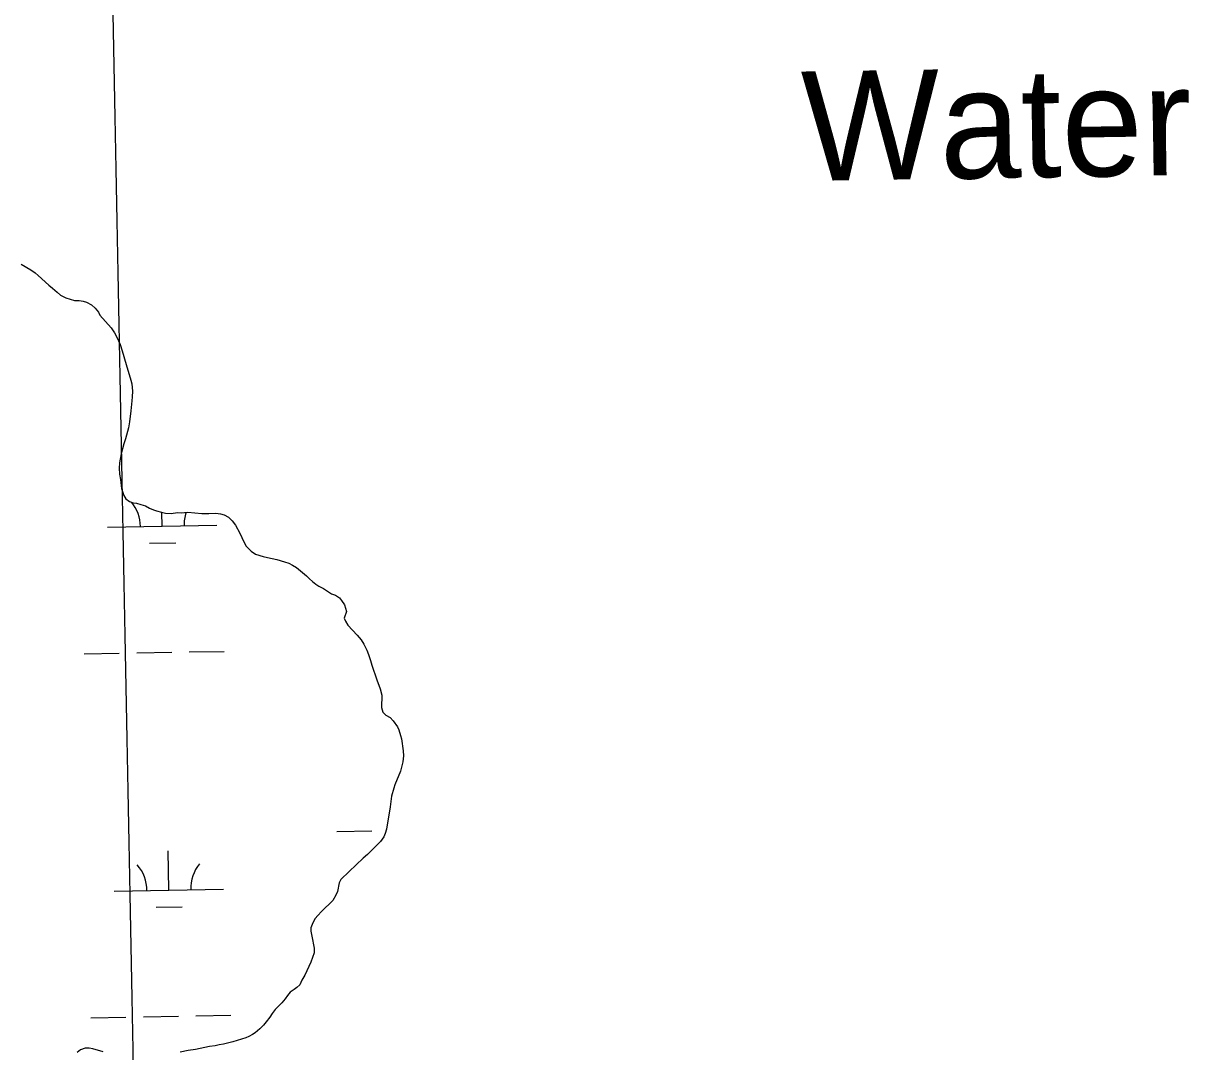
# Model space of a CAD drawing. Extents: x 3957609 to 3995875, y 234277 to 260273.
# Drawn here: x 3982944 to 3984009, y 245780 to 246720 of the extents above; entities that cross this region are included whole.
import ezdxf

# ---------------------------------------------------------------- set-up
doc = ezdxf.new("R2010")
doc.units = 0
for name, color, linetype in [('V-GRID-MAJR', 7, 'Continuous'), ('V-RIVR-IDEN', 7, 'Continuous'), ('V-TOPO-SHOR', 7, 'Continuous'), ('V-WETL-SWMP', 7, 'Continuous')]:
    doc.layers.add(name, color=color, linetype=linetype)

msp = doc.modelspace()

# ---------------------------------------------------------------- linework, layer by layer
at = {"layer": 'V-GRID-MAJR'}
msp.add_spline([(3983152.998, 240103.582), (3983094.879, 243130.385), (3982978.522, 249190.173), (3982862.165, 255249.95), (3982803.928, 258282.928)], degree=3, dxfattribs=at)
at = {"layer": 'V-TOPO-SHOR'}
for points in [[(3982941.61, 246499.597), (3982950.506, 246494.254), (3982954.53, 246491.477), (3982957.281, 246489.236), (3982966.907, 246480.278), (3982970.292, 246477.503), (3982974.419, 246473.772), (3982977.593, 246471.316), (3982982.465, 246468.642), (3982990.42, 246466.274), (3982994.665, 246466.362), (3982998.38, 246465.711), (3983001.454, 246464.849), (3983005.798, 246462.282), (3983009.394, 246459.296), (3983012.247, 246455.78), (3983013.402, 246452.802), (3983023.761, 246441.295), (3983026.927, 246436.715), (3983029.141, 246432.779), (3983031.982, 246426.184), (3983034.081, 246420.444), (3983037.638, 246407.689), (3983041.935, 246393.55), (3983042.771, 246390.041), (3983043.381, 246383.35), (3983043.145, 246378.149), (3983042.707, 246374.54), (3983042.031, 246365.412), (3983040.612, 246355.334), (3983039.633, 246349.817), (3983037.044, 246339.74), (3983035.539, 246335.392), (3983033.061, 246326.273), (3983032.084, 246321.392), (3983031.648, 246317.997), (3983031.31, 246313.221), (3983031.605, 246307.593), (3983032.541, 246302.704), (3983033.356, 246294.42), (3983035.56, 246288.147), (3983037.458, 246285.061), (3983040.739, 246282.605), (3983043.922, 246281.53), (3983046.998, 246280.987), (3983051.028, 246280.015), (3983055.161, 246278.511), (3983058.976, 246276.584), (3983062.474, 246275.085), (3983065.444, 246274.012), (3983069.79, 246272.72), (3983073.716, 246271.853), (3983078.705, 246271.515), (3983084.441, 246272.66), (3983087.839, 246272.326), (3983093.997, 246272.728), (3983106.84, 246271.718), (3983113.316, 246271.585), (3983119.583, 246271.986), (3983123.933, 246271.331), (3983127.22, 246270.362), (3983131.14, 246268.222), (3983134.417, 246265.023), (3983137.587, 246260.872), (3983141.697, 246253.741), (3983145.275, 246245.764), (3983147.382, 246241.719), (3983151.8, 246237.242), (3983155.994, 246234.358), (3983162.888, 246232.315), (3983166.705, 246231.448), (3983175.297, 246229.503)], [(3983175.297, 246229.503), (3983182.51, 246227.561), (3983186.325, 246226.273), (3983189.823, 246224.561), (3983193.424, 246222.314), (3983202.629, 246214.741), (3983205.167, 246212.074), (3983208.022, 246209.41), (3983210.985, 246207.061), (3983213.844, 246205.244), (3983218.084, 246203.21), (3983225.282, 246198.297), (3983229.1, 246197.071), (3983232.594, 246194.615), (3983234.431, 246192.209), (3983237.218, 246188.098), (3983239.084, 246181.977), (3983236.933, 246175.87), (3983238.24, 246173.146), (3983240.433, 246169.74), (3983248.785, 246160.596), (3983252.482, 246156.164), (3983254.866, 246152.182), (3983257.563, 246146.864), (3983259.265, 246142.674), (3983261.175, 246137.21), (3983262.326, 246133.062), (3983266.859, 246119.539), (3983269.798, 246111.565), (3983271.262, 246105.72), (3983271.002, 246094.361), (3983272.257, 246090.001), (3983274.901, 246087.337), (3983278.928, 246085.09), (3983281.782, 246082.319), (3983285.581, 246076.677), (3983286.843, 246073.806), (3983288.522, 246068.915), (3983289.254, 246065.62), (3983290.906, 246054.784), (3983291.101, 246050.112), (3983290.441, 246044.699), (3983288.389, 246036.321), (3983283.243, 246023.707), (3983282.276, 246020.738), (3983280.335, 246013.314), (3983279.126, 246003.444), (3983275.538, 245983.182), (3983274.461, 245979.151), (3983273.068, 245976.077), (3983270.185, 245971.948), (3983265.282, 245966.978), (3983258.247, 245960.107), (3983254.198, 245956.619), (3983241.406, 245944.566), (3983233.945, 245937.061), (3983232.446, 245934.093), (3983230.716, 245926.35), (3983229.427, 245922.852), (3983226.435, 245917.873), (3983216.308, 245907.934), (3983212.896, 245904.338), (3983210.442, 245901.587), (3983208.198, 245897.563), (3983206.584, 245892.898), (3983206.467, 245889.819), (3983207.299, 245885.463), (3983209.377, 245874.412), (3983209.466, 245870.271), (3983208.069, 245865.819), (3983206.457, 245861.577), (3983200.888, 245849.603), (3983198.322, 245845.155), (3983196.289, 245841.022), (3983193.729, 245838.378), (3983191.279, 245836.584), (3983187.66, 245834.261), (3983184.994, 245831.193), (3983182.858, 245828.123), (3983179.87, 245824.525), (3983174.006, 245818.391), (3983171.125, 245814.688), (3983168.88, 245811.406), (3983165.679, 245807.172), (3983163.226, 245804.209), (3983159.918, 245800.613), (3983155.656, 245797.02), (3983153.103, 245795.437), (3983149.912, 245793.752), (3983147.04, 245792.597), (3983135.133, 245788.929), (3983126.526, 245786.733), (3983122.7, 245786.113), (3983118.981, 245785.277), (3983113.775, 245784.45), (3983101.024, 245781.953), (3983094.331, 245780.919), (3983086.893, 245779.356)], [(3983016.609, 245779.643), (3983007.17, 245782.443), (3983003.881, 245783.092), (3983000.273, 245783.106), (3982995.912, 245781.638), (3982992.824, 245779.102)]]:
    msp.add_lwpolyline(points, dxfattribs=at)
at = {"layer": 'V-WETL-SWMP'}
for p, q in [((3983070.607, 246260.092), (3983070.38, 246272.589)), ((3983020.615, 246259.183), (3983120.599, 246261.001)), ((3983058.89, 246244.445), (3983082.886, 246244.881)), ((3982999.31, 246143.344), (3983031.305, 246143.926)), ((3983047.302, 246144.217), (3983079.297, 246144.799)), ((3983095.294, 246145.089), (3983127.289, 246145.671)), ((3983230.299, 245981.016), (3983262.294, 245981.597)), ((3983076.655, 245927.472), (3983076.001, 245963.466)), ((3983026.663, 245926.563), (3983126.647, 245928.381)), ((3983064.938, 245911.825), (3983088.934, 245912.261)), ((3983005.358, 245810.724), (3983037.353, 245811.306)), ((3983053.35, 245811.597), (3983085.345, 245812.179)), ((3983101.342, 245812.469), (3983133.337, 245813.051))]:
    msp.add_line(p, q, dxfattribs=at)
for points in [[(3982941.61, 246499.598), (3982950.507, 246494.253), (3982954.53, 246491.476), (3982957.281, 246489.236), (3982966.906, 246480.278), (3982970.292, 246477.504), (3982974.418, 246473.771), (3982977.593, 246471.316), (3982982.466, 246468.642), (3982990.419, 246466.274), (3982994.666, 246466.363), (3982998.38, 246465.711), (3983001.455, 246464.849), (3983005.798, 246462.283), (3983009.395, 246459.296), (3983012.248, 246455.78), (3983013.403, 246452.803), (3983023.761, 246441.294), (3983026.928, 246436.716), (3983029.141, 246432.779), (3983031.981, 246426.184), (3983034.081, 246420.443), (3983037.639, 246407.688), (3983041.935, 246393.549), (3983042.77, 246390.042), (3983043.38, 246383.351), (3983043.146, 246378.149), (3983042.707, 246374.541), (3983042.032, 246365.413), (3983040.611, 246355.333), (3983039.633, 246349.816), (3983037.044, 246339.74), (3983035.54, 246335.393), (3983033.061, 246326.273), (3983032.085, 246321.393), (3983031.647, 246317.997), (3983031.309, 246313.221), (3983031.605, 246307.593), (3983032.54, 246302.705), (3983033.356, 246294.42), (3983035.56, 246288.147), (3983037.458, 246285.061), (3983040.74, 246282.605), (3983043.921, 246281.531), (3983046.997, 246280.987), (3983051.028, 246280.015), (3983055.162, 246278.512), (3983058.977, 246276.585), (3983062.474, 246275.085), (3983065.443, 246274.011), (3983069.79, 246272.719), (3983073.715, 246271.854), (3983078.704, 246271.515), (3983084.442, 246272.66), (3983087.838, 246272.327), (3983093.997, 246272.727), (3983106.84, 246271.719), (3983113.316, 246271.586), (3983119.582, 246271.986), (3983123.932, 246271.331), (3983127.219, 246270.362), (3983131.139, 246268.223), (3983134.417, 246265.024), (3983137.586, 246260.871), (3983141.697, 246253.74), (3983145.275, 246245.763), (3983147.382, 246241.72), (3983151.801, 246237.243), (3983155.994, 246234.359), (3983162.887, 246232.314), (3983166.705, 246231.449), (3983175.297, 246229.503), (3983182.509, 246227.562), (3983186.326, 246226.273), (3983189.823, 246224.56), (3983193.423, 246222.315), (3983202.629, 246214.74), (3983205.167, 246212.075), (3983208.022, 246209.409), (3983210.986, 246207.061), (3983213.845, 246205.245), (3983218.083, 246203.21), (3983225.283, 246198.297), (3983229.1, 246197.071), (3983232.594, 246194.615), (3983234.431, 246192.208), (3983237.218, 246188.099), (3983239.083, 246181.976), (3983236.934, 246175.869), (3983238.24, 246173.146), (3983240.434, 246169.739), (3983248.785, 246160.596), (3983252.482, 246156.164), (3983254.866, 246152.183)], [(3983254.866, 246152.183), (3983257.562, 246146.864), (3983259.265, 246142.674), (3983261.175, 246137.209), (3983262.326, 246133.063), (3983266.858, 246119.54), (3983269.798, 246111.565), (3983271.261, 246105.72), (3983271.002, 246094.361), (3983272.258, 246090.002), (3983274.902, 246087.337), (3983278.927, 246085.091), (3983281.782, 246082.319), (3983285.582, 246076.677), (3983286.844, 246073.805), (3983288.523, 246068.914), (3983289.253, 246065.62), (3983290.907, 246054.784), (3983291.1, 246050.112), (3983290.441, 246044.699), (3983288.39, 246036.32), (3983283.243, 246023.707), (3983282.275, 246020.738), (3983280.334, 246013.314), (3983279.126, 246003.445), (3983275.539, 245983.181), (3983274.461, 245979.151), (3983273.069, 245976.077), (3983270.185, 245971.948), (3983265.281, 245966.978), (3983258.246, 245960.106), (3983254.197, 245956.619), (3983241.407, 245944.567), (3983233.945, 245937.06), (3983232.446, 245934.093), (3983230.716, 245926.349), (3983229.428, 245922.851), (3983226.435, 245917.873), (3983216.308, 245907.934), (3983212.896, 245904.338), (3983210.443, 245901.588), (3983208.197, 245897.562), (3983206.585, 245892.898), (3983206.467, 245889.819), (3983207.298, 245885.463), (3983209.377, 245874.412), (3983209.466, 245870.271), (3983208.068, 245865.818), (3983206.458, 245861.578), (3983200.888, 245849.603), (3983198.322, 245845.154), (3983196.288, 245841.022), (3983193.729, 245838.378), (3983191.28, 245836.583), (3983187.66, 245834.262), (3983184.994, 245831.194), (3983182.858, 245828.124), (3983179.87, 245824.526), (3983174.006, 245818.392), (3983171.124, 245814.688), (3983168.881, 245811.405), (3983165.679, 245807.172), (3983163.225, 245804.209), (3983159.919, 245800.612), (3983155.657, 245797.02), (3983153.103, 245795.438), (3983149.911, 245793.752), (3983147.04, 245792.596), (3983135.133, 245788.928), (3983126.525, 245786.734), (3983122.7, 245786.112), (3983118.981, 245785.278), (3983113.775, 245784.45), (3983101.024, 245781.954), (3983094.331, 245780.919), (3983086.893, 245779.357)], [(3983016.609, 245779.643), (3983007.171, 245782.442), (3983003.882, 245783.092), (3983000.272, 245783.107), (3982995.913, 245781.638), (3982992.824, 245779.103)]]:
    msp.add_lwpolyline(points, dxfattribs=at)
for centre, start, end in [((3983015.365, 246259.562), 0.269879, 39.524986), ((3983125.832, 246261.571), 161.728848, 181.813534), ((3983021.413, 245926.942), 0.269879, 41.813537), ((3983131.88, 245928.951), 140.269876, 181.813534)]:
    msp.add_arc(centre, 35.246, start, end, dxfattribs=at)

# ---------------------------------------------------------------- texts
at = {"layer": 'V-RIVR-IDEN'}
msp.add_text('Water', height=99.9998, rotation=0.902342, dxfattribs=at).set_placement((3983655.81, 246575.505))

doc.saveas('drawing.dxf')
